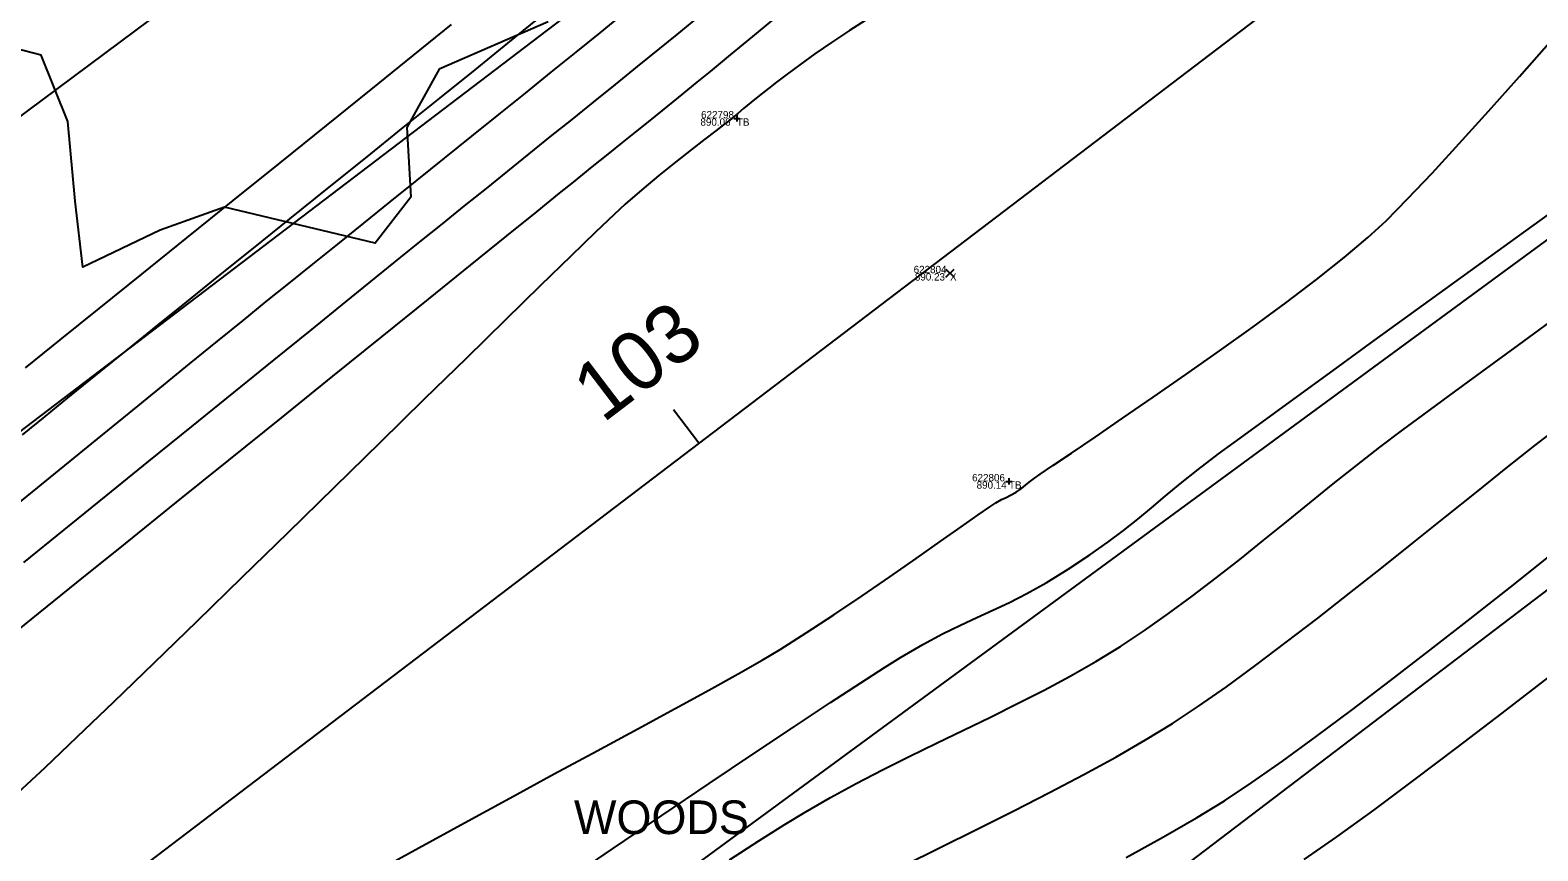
# Model space of a CAD drawing. Extents: x 1957117 to 1971063, y 701601 to 715861.
# Drawn here: x 1967560.8 to 1967632.6, y 710121.9 to 710161 of the extents above; entities that cross this region are included whole.
import ezdxf

# ---------------------------------------------------------------- set-up
doc = ezdxf.new("R2010")
doc.units = 0
for name, color, linetype in [('AP_X_Lights', 7, 'Continuous'), ('DT_X_Contour_Major', 7, 'Continuous'), ('DT_X_Contour_Minor', 7, 'Continuous'), ('GE_X_CL_20', 7, 'Continuous'), ('PV_P_Drive', 7, 'Continuous'), ('PV_P_Shoulder', 7, 'Continuous'), ('RS_Raster1', 7, 'Continuous'), ('RW_X_Esmt_RR', 7, 'Continuous'), ('RW_X_Fee_RW', 7, 'Continuous'), ('SC_Scratch1', 7, 'Continuous'), ('SC_Shading5', 7, 'Continuous'), ('VG_X_Text', 7, 'Continuous'), ('VG_X_Tree_Line_Rt', 7, 'Continuous')]:
    doc.layers.add(name, color=color, linetype=linetype)

msp = doc.modelspace()

# ---------------------------------------------------------------- linework, layer by layer
at = {"layer": 'AP_X_Lights'}
for p, q in [((1967604.412, 710149.238), (1967604.8, 710149.628)), ((1967604.412, 710149.628), (1967604.8, 710149.238))]:
    msp.add_line(p, q, dxfattribs=at)
at = {"layer": 'DT_X_Contour_Major'}
for points in [[(1967600.739, 710161.564), (1967599.821, 710160.986), (1967598.962, 710160.413), (1967598.173, 710159.863), (1967597.468, 710159.353), (1967596.858, 710158.899), (1967596.356, 710158.518), (1967595.974, 710158.227), (1967595.536, 710157.886), (1967595.129, 710157.555), (1967594.778, 710157.262), (1967594.51, 710157.035), (1967594.352, 710156.902), (1967594.226, 710156.8), (1967594.125, 710156.719), (1967593.998, 710156.617), (1967593.83, 710156.488), (1967593.466, 710156.211), (1967592.941, 710155.808), (1967592.292, 710155.303), (1967591.553, 710154.718), (1967590.76, 710154.077), (1967589.947, 710153.401), (1967589.152, 710152.714), (1967588.622, 710152.224), (1967587.747, 710151.388), (1967586.568, 710150.247), (1967585.124, 710148.842), (1967583.454, 710147.211), (1967581.599, 710145.395), (1967579.597, 710143.435), (1967577.489, 710141.37), (1967575.314, 710139.241), (1967573.111, 710137.087), (1967570.92, 710134.949), (1967568.782, 710132.866), (1967566.734, 710130.879), (1967564.818, 710129.028), (1967563.072, 710127.353), (1967561.537, 710125.894), (1967560.251, 710124.691)], [(1967600.739, 710161.564), (1967599.821, 710160.986), (1967598.962, 710160.413), (1967598.173, 710159.863), (1967597.468, 710159.353), (1967596.858, 710158.899), (1967596.356, 710158.518), (1967595.974, 710158.227), (1967595.536, 710157.886), (1967595.129, 710157.555), (1967594.778, 710157.262), (1967594.51, 710157.035), (1967594.352, 710156.902), (1967594.226, 710156.8), (1967594.125, 710156.719), (1967593.998, 710156.617), (1967593.83, 710156.488), (1967593.466, 710156.211), (1967592.941, 710155.808), (1967592.292, 710155.303), (1967591.553, 710154.718), (1967590.76, 710154.077), (1967589.947, 710153.401), (1967589.152, 710152.714), (1967588.622, 710152.224), (1967587.747, 710151.388), (1967586.568, 710150.247), (1967585.124, 710148.842), (1967583.454, 710147.211), (1967581.599, 710145.395), (1967579.597, 710143.435), (1967577.489, 710141.37), (1967575.314, 710139.241), (1967573.111, 710137.087), (1967570.92, 710134.949), (1967568.782, 710132.866), (1967566.734, 710130.879), (1967564.818, 710129.028), (1967563.072, 710127.353), (1967561.537, 710125.894), (1967560.251, 710124.691)], [(1967560.63, 710144.935), (1967562.275, 710146.26), (1967564.133, 710147.757), (1967566.157, 710149.388), (1967568.299, 710151.113), (1967570.509, 710152.893), (1967572.739, 710154.69), (1967574.94, 710156.464), (1967577.065, 710158.176), (1967579.064, 710159.788), (1967580.889, 710161.259)], [(1967560.63, 710144.935), (1967562.275, 710146.26), (1967564.133, 710147.757), (1967566.157, 710149.388), (1967568.299, 710151.113), (1967570.509, 710152.893), (1967572.739, 710154.69), (1967574.94, 710156.464), (1967577.065, 710158.176), (1967579.064, 710159.788), (1967580.889, 710161.259)], [(1967577.198, 710120.913), (1967579.336, 710122.099), (1967581.501, 710123.287), (1967583.659, 710124.462), (1967585.776, 710125.608), (1967587.818, 710126.71), (1967589.748, 710127.753), (1967591.533, 710128.72), (1967593.138, 710129.597), (1967594.528, 710130.367), (1967595.669, 710131.016), (1967596.525, 710131.528), (1967597.769, 710132.32), (1967599.082, 710133.183), (1967600.42, 710134.084), (1967601.738, 710134.987), (1967602.993, 710135.858), (1967604.141, 710136.661), (1967605.138, 710137.364), (1967605.94, 710137.929), (1967606.504, 710138.324), (1967606.784, 710138.514), (1967607.054, 710138.662), (1967607.271, 710138.764), (1967607.487, 710138.868), (1967607.752, 710139.022), (1967608.005, 710139.195), (1967608.192, 710139.344), (1967608.377, 710139.498), (1967608.619, 710139.687), (1967608.891, 710139.874), (1967609.494, 710140.28), (1967610.38, 710140.877), (1967611.504, 710141.637), (1967612.818, 710142.532), (1967614.274, 710143.533), (1967615.824, 710144.612), (1967617.423, 710145.739), (1967619.023, 710146.888), (1967620.575, 710148.029), (1967622.034, 710149.135), (1967623.352, 710150.176), (1967624.481, 710151.124), (1967625.348, 710151.93), (1967626.374, 710152.965), (1967627.542, 710154.199), (1967628.83, 710155.601), (1967630.22, 710157.142), (1967631.691, 710158.792), (1967633.223, 710160.52)], [(1967577.198, 710120.913), (1967579.336, 710122.099), (1967581.501, 710123.287), (1967583.659, 710124.462), (1967585.776, 710125.608), (1967587.818, 710126.71), (1967589.748, 710127.753), (1967591.533, 710128.72), (1967593.138, 710129.597), (1967594.528, 710130.367), (1967595.669, 710131.016), (1967596.525, 710131.528), (1967597.769, 710132.32), (1967599.082, 710133.183), (1967600.42, 710134.084), (1967601.738, 710134.987), (1967602.993, 710135.858), (1967604.141, 710136.661), (1967605.138, 710137.364), (1967605.94, 710137.929), (1967606.504, 710138.324), (1967606.784, 710138.514), (1967607.054, 710138.662), (1967607.271, 710138.764), (1967607.487, 710138.868), (1967607.752, 710139.022), (1967608.005, 710139.195), (1967608.192, 710139.344), (1967608.377, 710139.498), (1967608.619, 710139.687), (1967608.891, 710139.874), (1967609.494, 710140.28), (1967610.38, 710140.877), (1967611.504, 710141.637), (1967612.818, 710142.532), (1967614.274, 710143.533), (1967615.824, 710144.612), (1967617.423, 710145.739), (1967619.023, 710146.888), (1967620.575, 710148.029), (1967622.034, 710149.135), (1967623.352, 710150.176), (1967624.481, 710151.124), (1967625.348, 710151.93), (1967626.374, 710152.965), (1967627.542, 710154.199), (1967628.83, 710155.601), (1967630.22, 710157.142), (1967631.691, 710158.792), (1967633.223, 710160.52)], [(1967621.46, 710121.537), (1967623.01, 710122.623), (1967624.76, 710123.892), (1967626.676, 710125.314), (1967628.725, 710126.861), (1967630.875, 710128.505), (1967633.092, 710130.218)], [(1967621.46, 710121.537), (1967623.01, 710122.623), (1967624.76, 710123.892), (1967626.676, 710125.314), (1967628.725, 710126.861), (1967630.875, 710128.505), (1967633.092, 710130.218)]]:
    msp.add_lwpolyline(points, dxfattribs=at)
at = {"layer": 'DT_X_Contour_Minor'}
for points in [[(1967558.972, 710131.418), (1967560.911, 710132.977), (1967563.066, 710134.711), (1967565.384, 710136.578), (1967567.813, 710138.536), (1967570.301, 710140.543), (1967572.795, 710142.555), (1967575.243, 710144.53), (1967577.593, 710146.426), (1967579.792, 710148.201), (1967581.788, 710149.813), (1967583.528, 710151.218), (1967584.961, 710152.374), (1967586.033, 710153.239), (1967586.692, 710153.771), (1967587.589, 710154.493), (1967588.348, 710155.103), (1967589.016, 710155.64), (1967589.638, 710156.14), (1967590.26, 710156.64), (1967590.926, 710157.178), (1967591.684, 710157.79), (1967592.578, 710158.515), (1967593.212, 710159.033), (1967594.165, 710159.817), (1967595.399, 710160.835), (1967596.873, 710162.051)], [(1967558.972, 710131.418), (1967560.911, 710132.977), (1967563.066, 710134.711), (1967565.384, 710136.578), (1967567.813, 710138.536), (1967570.301, 710140.543), (1967572.795, 710142.555), (1967575.243, 710144.53), (1967577.593, 710146.426), (1967579.792, 710148.201), (1967581.788, 710149.813), (1967583.528, 710151.218), (1967584.961, 710152.374), (1967586.033, 710153.239), (1967586.692, 710153.771), (1967587.589, 710154.493), (1967588.348, 710155.103), (1967589.016, 710155.64), (1967589.638, 710156.14), (1967590.26, 710156.64), (1967590.926, 710157.178), (1967591.684, 710157.79), (1967592.578, 710158.515), (1967593.212, 710159.033), (1967594.165, 710159.817), (1967595.399, 710160.835), (1967596.873, 710162.051)], [(1967559.43, 710137.801), (1967560.959, 710139.036), (1967562.501, 710140.288), (1967564.038, 710141.538), (1967565.551, 710142.77), (1967567.02, 710143.968), (1967568.426, 710145.114), (1967569.751, 710146.193), (1967570.975, 710147.187), (1967572.08, 710148.079), (1967573.153, 710148.944), (1967574.291, 710149.859), (1967575.481, 710150.817), (1967576.714, 710151.809), (1967577.978, 710152.826), (1967579.264, 710153.86), (1967580.56, 710154.903), (1967581.856, 710155.947), (1967583.141, 710156.982), (1967584.404, 710158.001), (1967585.635, 710158.994), (1967586.824, 710159.954), (1967587.959, 710160.873), (1967589.029, 710161.74)], [(1967559.43, 710137.801), (1967560.959, 710139.036), (1967562.501, 710140.288), (1967564.038, 710141.538), (1967565.551, 710142.77), (1967567.02, 710143.968), (1967568.426, 710145.114), (1967569.751, 710146.193), (1967570.975, 710147.187), (1967572.08, 710148.079), (1967573.153, 710148.944), (1967574.291, 710149.859), (1967575.481, 710150.817), (1967576.714, 710151.809), (1967577.978, 710152.826), (1967579.264, 710153.86), (1967580.56, 710154.903), (1967581.856, 710155.947), (1967583.141, 710156.982), (1967584.404, 710158.001), (1967585.635, 710158.994), (1967586.824, 710159.954), (1967587.959, 710160.873), (1967589.029, 710161.74)], [(1967560.48, 710141.737), (1967561.562, 710142.622), (1967562.638, 710143.501), (1967563.709, 710144.373), (1967564.773, 710145.233), (1967565.742, 710146.013), (1967566.929, 710146.969), (1967568.301, 710148.074), (1967569.827, 710149.301), (1967571.471, 710150.625), (1967573.203, 710152.019), (1967574.988, 710153.457), (1967576.794, 710154.911), (1967578.588, 710156.357), (1967580.338, 710157.766), (1967582.009, 710159.114), (1967583.569, 710160.372), (1967584.985, 710161.516)], [(1967560.48, 710141.737), (1967561.562, 710142.622), (1967562.638, 710143.501), (1967563.709, 710144.373), (1967564.773, 710145.233), (1967565.742, 710146.013), (1967566.929, 710146.969), (1967568.301, 710148.074), (1967569.827, 710149.301), (1967571.471, 710150.625), (1967573.203, 710152.019), (1967574.988, 710153.457), (1967576.794, 710154.911), (1967578.588, 710156.357), (1967580.338, 710157.766), (1967582.009, 710159.114), (1967583.569, 710160.372), (1967584.985, 710161.516)], [(1967560.538, 710135.675), (1967562.459, 710137.222), (1967564.459, 710138.837), (1967566.499, 710140.486), (1967568.537, 710142.136), (1967570.534, 710143.754), (1967572.45, 710145.306), (1967574.243, 710146.76), (1967575.873, 710148.082), (1967577.301, 710149.239), (1967578.485, 710150.198), (1967579.386, 710150.925), (1967580.459, 710151.789), (1967581.511, 710152.636), (1967582.548, 710153.469), (1967583.573, 710154.294), (1967584.591, 710155.113), (1967585.607, 710155.93), (1967586.625, 710156.749), (1967587.649, 710157.575), (1967588.684, 710158.411), (1967589.734, 710159.26), (1967590.804, 710160.128), (1967591.618, 710160.791), (1967592.782, 710161.741)], [(1967560.538, 710135.675), (1967562.459, 710137.222), (1967564.459, 710138.837), (1967566.499, 710140.486), (1967568.537, 710142.136), (1967570.534, 710143.754), (1967572.45, 710145.306), (1967574.243, 710146.76), (1967575.873, 710148.082), (1967577.301, 710149.239), (1967578.485, 710150.198), (1967579.386, 710150.925), (1967580.459, 710151.789), (1967581.511, 710152.636), (1967582.548, 710153.469), (1967583.573, 710154.294), (1967584.591, 710155.113), (1967585.607, 710155.93), (1967586.625, 710156.749), (1967587.649, 710157.575), (1967588.684, 710158.411), (1967589.734, 710159.26), (1967590.804, 710160.128), (1967591.618, 710160.791), (1967592.782, 710161.741)], [(1967586.148, 710120.412), (1967588.543, 710122.039), (1967590.892, 710123.628), (1967593.148, 710125.15), (1967595.268, 710126.573), (1967597.206, 710127.867), (1967598.918, 710129.003), (1967600.36, 710129.95), (1967601.486, 710130.677), (1967602.251, 710131.155), (1967603.317, 710131.77), (1967604.253, 710132.267), (1967605.096, 710132.68), (1967605.882, 710133.044), (1967606.648, 710133.394), (1967607.43, 710133.764), (1967608.263, 710134.191), (1967609.184, 710134.708), (1967610.23, 710135.35), (1967611.255, 710136.025), (1967612.118, 710136.634), (1967612.864, 710137.196), (1967613.539, 710137.735), (1967614.185, 710138.272), (1967614.848, 710138.829), (1967615.573, 710139.427), (1967616.403, 710140.088), (1967617.384, 710140.835), (1967618.119, 710141.376), (1967619.277, 710142.222), (1967620.808, 710143.336), (1967622.661, 710144.682), (1967624.785, 710146.223), (1967627.132, 710147.922), (1967629.649, 710149.744), (1967632.288, 710151.652), (1967634.997, 710153.609)], [(1967586.148, 710120.412), (1967588.543, 710122.039), (1967590.892, 710123.628), (1967593.148, 710125.15), (1967595.268, 710126.573), (1967597.206, 710127.867), (1967598.918, 710129.003), (1967600.36, 710129.95), (1967601.486, 710130.677), (1967602.251, 710131.155), (1967603.317, 710131.77), (1967604.253, 710132.267), (1967605.096, 710132.68), (1967605.882, 710133.044), (1967606.648, 710133.394), (1967607.43, 710133.764), (1967608.263, 710134.191), (1967609.184, 710134.708), (1967610.23, 710135.35), (1967611.255, 710136.025), (1967612.118, 710136.634), (1967612.864, 710137.196), (1967613.539, 710137.735), (1967614.185, 710138.272), (1967614.848, 710138.829), (1967615.573, 710139.427), (1967616.403, 710140.088), (1967617.384, 710140.835), (1967618.119, 710141.376), (1967619.277, 710142.222), (1967620.808, 710143.336), (1967622.661, 710144.682), (1967624.785, 710146.223), (1967627.132, 710147.922), (1967629.649, 710149.744), (1967632.288, 710151.652), (1967634.997, 710153.609)], [(1967594.113, 710121.524), (1967595.51, 710122.421), (1967596.721, 710123.185), (1967597.719, 710123.797), (1967598.912, 710124.488), (1967600.14, 710125.155), (1967601.394, 710125.804), (1967602.668, 710126.439), (1967603.955, 710127.066), (1967605.247, 710127.69), (1967606.538, 710128.317), (1967607.819, 710128.952), (1967609.083, 710129.6), (1967610.325, 710130.267), (1967611.535, 710130.958), (1967612.708, 710131.678), (1967613.856, 710132.437), (1967614.997, 710133.237), (1967616.132, 710134.07), (1967617.261, 710134.931), (1967618.385, 710135.812), (1967619.504, 710136.707), (1967620.619, 710137.609), (1967621.73, 710138.51), (1967622.838, 710139.405), (1967623.944, 710140.287), (1967625.047, 710141.148), (1967626.148, 710141.982), (1967627.097, 710142.684), (1967628.361, 710143.613), (1967629.899, 710144.74), (1967631.669, 710146.032), (1967633.628, 710147.461)], [(1967594.113, 710121.524), (1967595.51, 710122.421), (1967596.721, 710123.185), (1967597.719, 710123.797), (1967598.912, 710124.488), (1967600.14, 710125.155), (1967601.394, 710125.804), (1967602.668, 710126.439), (1967603.955, 710127.066), (1967605.247, 710127.69), (1967606.538, 710128.317), (1967607.819, 710128.952), (1967609.083, 710129.6), (1967610.325, 710130.267), (1967611.535, 710130.958), (1967612.708, 710131.678), (1967613.856, 710132.437), (1967614.997, 710133.237), (1967616.132, 710134.07), (1967617.261, 710134.931), (1967618.385, 710135.812), (1967619.504, 710136.707), (1967620.619, 710137.609), (1967621.73, 710138.51), (1967622.838, 710139.405), (1967623.944, 710140.287), (1967625.047, 710141.148), (1967626.148, 710141.982), (1967627.097, 710142.684), (1967628.361, 710143.613), (1967629.899, 710144.74), (1967631.669, 710146.032), (1967633.628, 710147.461)], [(1967602.376, 710121.241), (1967604.137, 710122.111), (1967605.901, 710122.985), (1967607.642, 710123.858), (1967609.338, 710124.724), (1967610.964, 710125.577), (1967612.497, 710126.413), (1967613.912, 710127.224), (1967615.186, 710128.005), (1967616.429, 710128.829), (1967617.756, 710129.759), (1967619.153, 710130.778), (1967620.604, 710131.871), (1967622.096, 710133.019), (1967623.613, 710134.208), (1967625.142, 710135.419), (1967626.666, 710136.636), (1967628.172, 710137.842), (1967629.645, 710139.021), (1967631.07, 710140.156), (1967632.433, 710141.23), (1967633.719, 710142.227)], [(1967602.376, 710121.241), (1967604.137, 710122.111), (1967605.901, 710122.985), (1967607.642, 710123.858), (1967609.338, 710124.724), (1967610.964, 710125.577), (1967612.497, 710126.413), (1967613.912, 710127.224), (1967615.186, 710128.005), (1967616.429, 710128.829), (1967617.756, 710129.759), (1967619.153, 710130.778), (1967620.604, 710131.871), (1967622.096, 710133.019), (1967623.613, 710134.208), (1967625.142, 710135.419), (1967626.666, 710136.636), (1967628.172, 710137.842), (1967629.645, 710139.021), (1967631.07, 710140.156), (1967632.433, 710141.23), (1967633.719, 710142.227)], [(1967612.981, 710121.628), (1967614.757, 710122.608), (1967616.331, 710123.515), (1967617.664, 710124.333), (1967618.959, 710125.193), (1967620.424, 710126.22), (1967622.031, 710127.388), (1967623.753, 710128.674), (1967625.564, 710130.052), (1967627.438, 710131.498), (1967629.346, 710132.988), (1967631.263, 710134.496), (1967633.161, 710135.998)], [(1967612.981, 710121.628), (1967614.757, 710122.608), (1967616.331, 710123.515), (1967617.664, 710124.333), (1967618.959, 710125.193), (1967620.424, 710126.22), (1967622.031, 710127.388), (1967623.753, 710128.674), (1967625.564, 710130.052), (1967627.438, 710131.498), (1967629.346, 710132.988), (1967631.263, 710134.496), (1967633.161, 710135.998)]]:
    msp.add_lwpolyline(points, dxfattribs=at)
at = {"layer": 'GE_X_CL_20'}
msp.add_line((1967592.655, 710141.345), (1967591.444, 710142.937), dxfattribs=at)
msp.add_lwpolyline([(1968438.508, 710785.011), (1967254.18, 709883.777)], dxfattribs=at)
at = {"layer": 'PV_P_Drive'}
for p, q in [((1967594.466, 710156.945), (1967594.466, 710156.653)), ((1967594.32, 710156.799), (1967594.612, 710156.799)), ((1967594.466, 710156.799), (1967594.466, 710156.799)), ((1967607.41, 710139.675), (1967607.41, 710139.383)), ((1967607.264, 710139.529), (1967607.556, 710139.529)), ((1967607.41, 710139.529), (1967607.41, 710139.529))]:
    msp.add_line(p, q, dxfattribs=at)
at = {"layer": 'RW_X_Esmt_RR'}
for p, q in [((1967242.069, 709899.693), (1968426.396, 710800.927)), ((1967272.347, 709859.903), (1968456.675, 710761.138))]:
    msp.add_line(p, q, dxfattribs=at)
msp.add_lwpolyline([(1968171.056, 710611.87), (1967279.514, 709947.668)], dxfattribs=at)
at = {"layer": 'RW_X_Fee_RW'}
msp.add_lwpolyline([(1963881.046, 707276.431), (1964172.578, 707701.964), (1964668.324, 708419.582), (1964735.207, 708501.875), (1964966.496, 708718.802), (1965107.468, 708816.338), (1965585.552, 709094.216), (1966091.861, 709326.705), (1966247.281, 709386.816), (1966633.174, 709551.737), (1966943.202, 709670.565), (1967172.032, 709812.662), (1967935.697, 710373.174), (1968346.714, 710683.963), (1968484.345, 710796.182), (1968743.632, 711067.038), (1968903.937, 711275.819), (1969041.222, 711501.316), (1969638.166, 712572.015), (1970019.077, 713196.718)], dxfattribs=at)
at = {"layer": 'SC_Shading5'}
for points in [[(1963589.678, 706586.994), (1963626.625, 706689.548), (1963651.76, 706746.832), (1963668.09, 706778.596), (1963682.768, 706805.402), (1963734.424, 706911.594), (1963826.849, 707116.717), (1963877.258, 707215.645), (1963964.981, 707354.472), (1964070.526, 707509.355), (1964132.574, 707601.994), (1964163.9, 707642.169), (1964191.2, 707685.167), (1964278.98, 707807.131), (1964326.11, 707874.364), (1964396.427, 707968.962), (1964508.519, 708133.679), (1964655.588, 708336.552), (1964745.319, 708429.172), (1964840.327, 708522.317), (1964988.178, 708660.245), (1965089.796, 708739.041), (1965251.743, 708835.216), (1965415.807, 708922.048), (1965866.2, 709149.38), (1966173.543, 709294.131), (1966283.627, 709338.196), (1966534.003, 709419.214), (1966689.084, 709471.266), (1967008.468, 709641.817), (1967166.677, 709750.124), (1967422.113, 709931.083), (1967818.707, 710198.831), (1968187.021, 710459.852), (1968360.589, 710592.493), (1968496.543, 710707.847), (1968606.427, 710809.378), (1968733.391, 710937.091), (1968807.28, 711025.4), (1968843.008, 711077.094), (1968863.233, 711106.099), (1968909.747, 711171.311), (1968974.133, 711279.559), (1969130.932, 711546.915), (1969247.433, 711744.686), (1969402.714, 712016.424), (1969505.287, 712191.789), (1969666.311, 712460.805), (1969771.586, 712639.896), (1969880.058, 712820.917), (1969964.994, 712955.706), (1969990.005, 713000.084), (1970030.065, 713068.479)], [(1963609.915, 706579.703), (1963646.615, 706681.572), (1963671.193, 706737.585), (1963687.092, 706768.511), (1963701.884, 706795.526), (1963753.906, 706902.469), (1963846.249, 707107.41), (1963895.973, 707204.994), (1963982.966, 707342.667), (1964088.35, 707497.312), (1964150.015, 707589.379), (1964181.502, 707629.761), (1964209.024, 707673.109), (1964296.517, 707794.674), (1964343.552, 707861.772), (1964413.958, 707956.489), (1964526.123, 708121.313), (1964672.104, 708322.686), (1964760.576, 708414.006), (1964855.195, 708506.77), (1965002.134, 708643.847), (1965101.925, 708721.226), (1965262.272, 708816.451), (1965425.685, 708902.939), (1965875.63, 709130.044), (1966182.13, 709274.398), (1966290.944, 709317.954), (1966540.737, 709398.785), (1966697.632, 709451.445), (1967019.644, 709623.399), (1967178.971, 709732.471), (1967434.35, 709913.39), (1967830.945, 710181.14), (1968199.774, 710442.525), (1968374.086, 710575.735), (1968510.806, 710691.739), (1968621.36, 710793.889), (1968749.296, 710922.58), (1968824.413, 711012.355), (1968860.678, 711064.827), (1968880.812, 711093.701), (1968927.778, 711159.547), (1968992.655, 711268.62), (1969149.476, 711536.015), (1969266.039, 711733.891), (1969421.336, 712005.657), (1969523.8, 712180.835), (1969684.812, 712449.831), (1969790.084, 712628.917), (1969898.385, 712809.653), (1969983.474, 712944.685), (1970008.657, 712989.367), (1970048.626, 713057.607)]]:
    msp.add_spline(points, degree=3, dxfattribs=at)
at = {"layer": 'VG_X_Tree_Line_Rt'}
msp.add_lwpolyline([(1967585.484, 710161.398), (1967580.304, 710159.132), (1967578.758, 710156.37), (1967578.962, 710153.049), (1967577.263, 710150.854), (1967570.097, 710152.57), (1967567.028, 710151.485), (1967563.345, 710149.719), (1967562.982, 710152.854), (1967562.64, 710156.651), (1967561.369, 710159.803), (1967554.18, 710161.666)], dxfattribs=at)

# ---------------------------------------------------------------- texts
at = {"layer": 'GE_X_CL_20'}
msp.add_text('103', height=2.8, rotation=37.26994, dxfattribs=at).set_placement((1967588.086, 710142.267))
at = {"layer": 'PV_P_Shoulder'}
for s, p in [('890.06', (1967592.733, 710156.449)), ('890.23', (1967602.933, 710149.083)), ('890.14', (1967605.872, 710139.179))]:
    msp.add_text(s, height=0.35, dxfattribs=at).set_placement(p)
at = {"layer": 'RS_Raster1'}
for s, p in [('622798', (1967592.763, 710156.799)), ('622804', (1967602.875, 710149.433)), ('622806', (1967605.655, 710139.529))]:
    msp.add_text(s, height=0.35, dxfattribs=at).set_placement(p)
at = {"layer": 'SC_Scratch1'}
for s, p in [('TB', (1967594.466, 710156.449)), ('X', (1967604.606, 710149.083)), ('TB', (1967607.41, 710139.179))]:
    msp.add_text(s, height=0.35, dxfattribs=at).set_placement(p)
at = {"layer": 'VG_X_Text'}
msp.add_text('WOODS', height=1.6, dxfattribs=at).set_placement((1967586.717, 710122.746))

doc.saveas('drawing.dxf')
